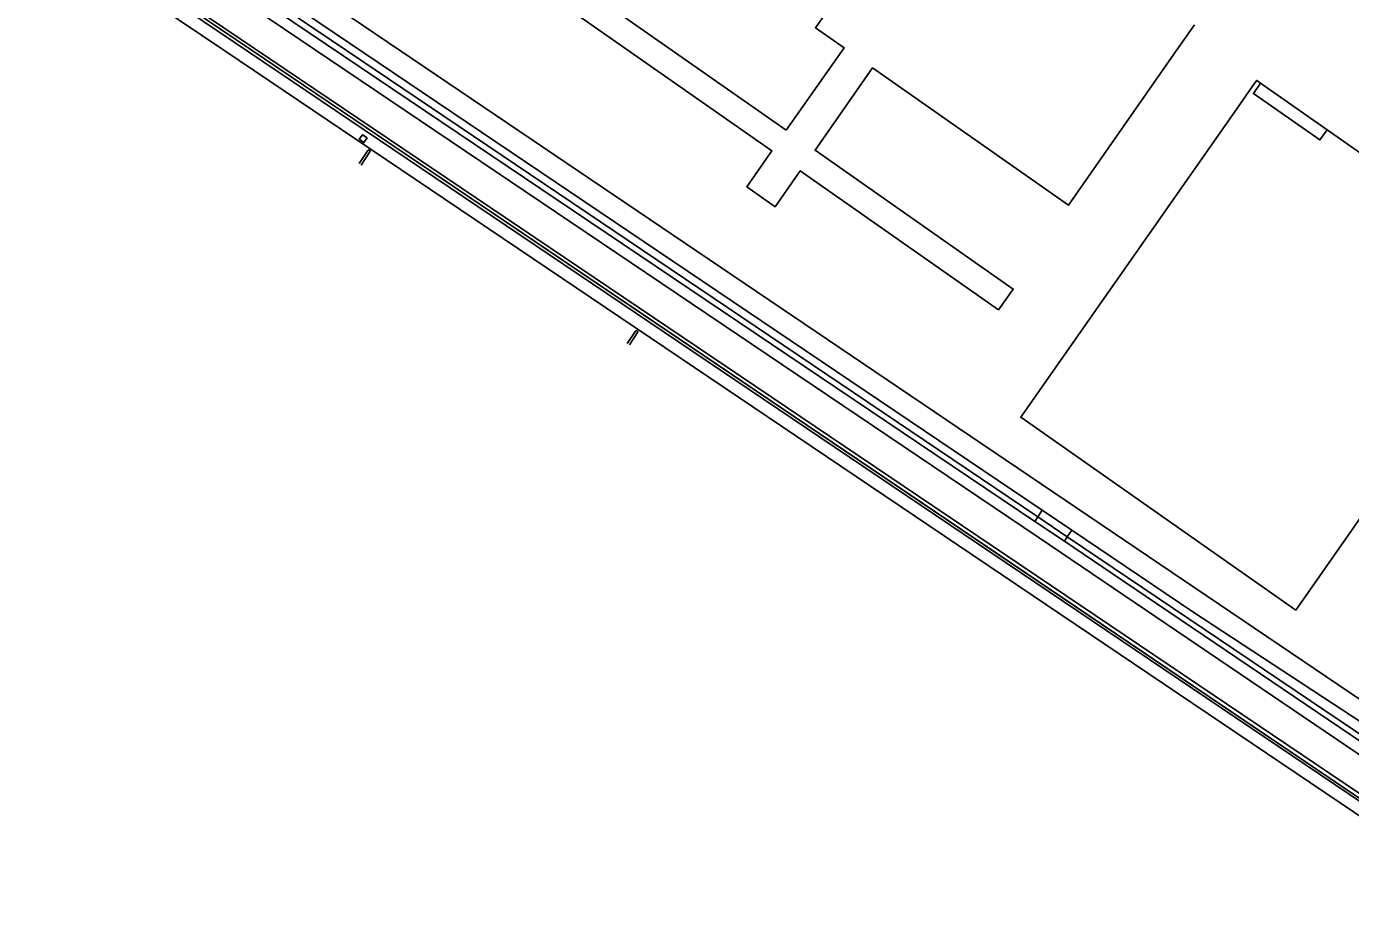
# Model space of a CAD drawing. Extents: x 155018 to 156648, y 383980 to 385733.
# Drawn here: x 155235.9 to 155446.3, y 384612.8 to 384753.9 of the extents above; entities that cross this region are included whole.
import ezdxf

# ---------------------------------------------------------------- set-up
doc = ezdxf.new("R2010")
doc.units = 0
for name, color, linetype in [('IMGEO_Groenvoorziening', 7, 'Continuous'), ('IMGEO_Hek', 7, 'Continuous'), ('IMGEO_Oever', 7, 'Continuous'), ('IMGEO_Pand', 7, 'Continuous'), ('IMGEO_Pand_overbouw', 7, 'Continuous'), ('IMGEO_Rijbaan_lokaal_gesloten', 7, 'Continuous'), ('IMGEO_Terreindeel_onvherhard', 7, 'Continuous'), ('IMGEO_Waterloop', 7, 'Continuous')]:
    doc.layers.add(name, color=color, linetype=linetype)

msp = doc.modelspace()

# ---------------------------------------------------------------- linework, layer by layer
at = {"layer": 'IMGEO_Groenvoorziening'}
for points in [[(155476.25, 384612.78), (155452.62, 384628.74), (155051.94, 384898.82), (155020.06, 384920.48)], [(155462.06, 384621.17), (155273.61, 384748.19), (155051.38, 384897.99), (155019.49, 384919.66)], [(155070.29, 384902.07), (155295.33, 384750), (155489.59, 384618.73)], [(155071.77, 384897.16), (155117.29, 384866.73), (155188.59, 384818.4), (155275.37, 384759.29), (155397.34, 384677)], [(155479.94, 384619.28), (155479.94, 384619.27), (155479.35, 384618.47), (155478.16, 384618.25), (155475.96, 384619.11), (155396.84, 384672.62), (155274.45, 384755.08), (155190.89, 384811.75), (155114.7, 384863.03), (155069.08, 384893.11)], [(155290.03, 384736.16), (155289.52, 384735.42), (155288.8, 384735.95), (155289.31, 384736.66), (155290.03, 384736.16)], [(155397.34, 384677), (155402.02, 384673.84)], [(155402.02, 384673.84), (155421.28, 384660.85), (155457.87, 384636.86), (155479.18, 384622.39), (155480.37, 384621.21), (155480.58, 384620.35), (155479.94, 384619.28)]]:
    msp.add_lwpolyline(points, dxfattribs=at)
at = {"layer": 'IMGEO_Hek'}
for points in [[(155051.66, 384898.4), (155112.43, 384857.45), (155113.3, 384856.85), (155273.89, 384748.61)], [(155273.89, 384748.61), (155394.06, 384667.49), (155462.32, 384621.41)]]:
    msp.add_lwpolyline(points, dxfattribs=at)
at = {"layer": 'IMGEO_Oever'}
for points in [[(155396.63, 384675.94), (155397.34, 384677)], [(155401.32, 384672.78), (155402.02, 384673.84)]]:
    msp.add_lwpolyline(points, dxfattribs=at)
at = {"layer": 'IMGEO_Pand'}
for points in [[(155356.66, 384737.42), (155365.85, 384750.48), (155361.29, 384753.68), (155375.95, 384774.63)], [(155315.34, 384766.33), (155356.66, 384737.42)], [(155421.52, 384754.12), (155418.63, 384750), (155401.51, 384725.5), (155370.38, 384747.3), (155361.23, 384734.22), (155392.72, 384712.16), (155390.4, 384708.87), (155358.88, 384730.95), (155354.87, 384725.23), (155350.39, 384728.39), (155354.37, 384734.09), (155313.02, 384763.04)], [(155460.15, 384724.48), (155460.5, 384724.95), (155460.77, 384724.72), (155467.04, 384720.33), (155465.9, 384718.7), (155469.54, 384716.16), (155470.7, 384717.81), (155475.12, 384714.68), (155474.89, 384714.34), (155472.25, 384710.58), (155437.63, 384661.15), (155393.91, 384691.79), (155428.28, 384740.81), (155431.15, 384744.9), (155431.43, 384745.29), (155432.05, 384744.85), (155430.91, 384743.2), (155441.48, 384735.84), (155442.62, 384737.47), (155452.33, 384730.66), (155452.64, 384730.45)]]:
    msp.add_lwpolyline(points, dxfattribs=at)
at = {"layer": 'IMGEO_Pand_overbouw'}
msp.add_lwpolyline([(155441.48, 384735.84), (155442.62, 384737.47), (155432.05, 384744.85), (155430.91, 384743.2)], close=True, dxfattribs=at)
at = {"layer": 'IMGEO_Rijbaan_lokaal_gesloten'}
for points in [[(155460.95, 384619.54), (155267.44, 384750), (155252.61, 384760), (155072.77, 384881.27), (155018.36, 384918.03)], [(155289.08, 384731.86), (155290.48, 384733.96), (155290.49, 384733.99), (155290.5, 384734.02), (155290.5, 384734.05), (155290.5, 384734.09), (155290.49, 384734.12), (155290.47, 384734.15), (155290.45, 384734.18), (155290.43, 384734.2), (155290.4, 384734.22), (155290.37, 384734.24), (155290.34, 384734.24), (155290.31, 384734.25), (155290.27, 384734.25), (155290.24, 384734.24), (155290.21, 384734.23), (155290.18, 384734.21), (155290.15, 384734.19), (155288.75, 384732.08)], [(155331.73, 384703.28), (155333.03, 384705.25), (155333.04, 384705.28), (155333.05, 384705.32), (155333.05, 384705.36), (155333.04, 384705.39), (155333.02, 384705.42), (155333.01, 384705.46), (155332.98, 384705.48), (155332.95, 384705.5), (155332.92, 384705.52), (155332.89, 384705.53), (155332.85, 384705.54), (155332.81, 384705.54), (155332.78, 384705.53), (155332.74, 384705.52), (155332.71, 384705.5), (155332.69, 384705.47), (155331.39, 384703.5)]]:
    msp.add_lwpolyline(points, dxfattribs=at)
at = {"layer": 'IMGEO_Terreindeel_onvherhard'}
msp.add_lwpolyline([(155019.78, 384920.07), (155051.66, 384898.4), (155273.89, 384748.61), (155462.32, 384621.41)], dxfattribs=at)
at = {"layer": 'IMGEO_Waterloop'}
for points in [[(155070.24, 384894.86), (155107.27, 384869.77), (155189.8, 384814.33), (155275.77, 384756.26), (155396.16, 384675.24)], [(155070.79, 384895.69), (155107.86, 384870.72), (155189.77, 384815.43), (155286.77, 384750.06), (155396.63, 384675.94)], [(155396.63, 384675.94), (155396.16, 384675.24)], [(155401.32, 384672.78), (155396.63, 384675.94)], [(155396.16, 384675.24), (155400.85, 384672.08)], [(155401.32, 384672.78), (155400.85, 384672.08)], [(155400.85, 384672.08), (155408.46, 384666.96), (155459.21, 384632.67), (155478.52, 384619.62), (155478.98, 384620.38), (155449.57, 384640.25), (155401.32, 384672.78)]]:
    msp.add_lwpolyline(points, dxfattribs=at)

doc.saveas('drawing.dxf')
